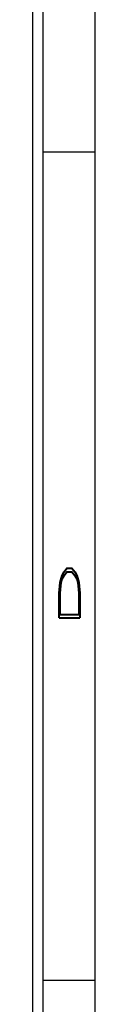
# Model space of a CAD drawing. Header units: inches. Extents: x 220 to 877, y 4 to 174.
# Tile 400 of 656: x 484.102 to 484.402, y 99.186 to 103.939. Entities that reach past the tile are written whole.
import ezdxf

# ---------------------------------------------------------------- set-up
doc = ezdxf.new("R2010")
doc.units = ezdxf.units.IN
doc.header["$LTSCALE"] = 0.5
doc.header["$MEASUREMENT"] = 0
doc.layers.add('SID-M-D', color=42, linetype='Continuous')
doc.layers.add('SID-M-S', color=105, linetype='Continuous')
doc.styles.add('R', font='ROMAND.SHX')

# ---------------------------------------------------------------- blocks, each defined once
blk = doc.blocks.new('*U9')
at = {"layer": 'SID-M-S'}
for p, q in [((0.25, 0), (0.25, 22)), ((0.3, 0), (0.3, 22)), ((0.55, 0), (0.55, 22)), ((0.3, 15), (0.55, 15)), ((0.3, 11), (0.55, 11))]:
    blk.add_line(p, q, dxfattribs=at)
at = {"layer": 'SID-M-D', "style": 'R', "width": 4}
blk.add_text('D', height=0.1, rotation=90, dxfattribs=at).set_placement((0.4762, 12.6806))

msp = doc.modelspace()

# ---------------------------------------------------------------- block references
at = {"layer": 'SID-M-D'}
msp.add_blockref('*U9', (483.85171, 88.30167), dxfattribs=at)

doc.saveas('drawing.dxf')
